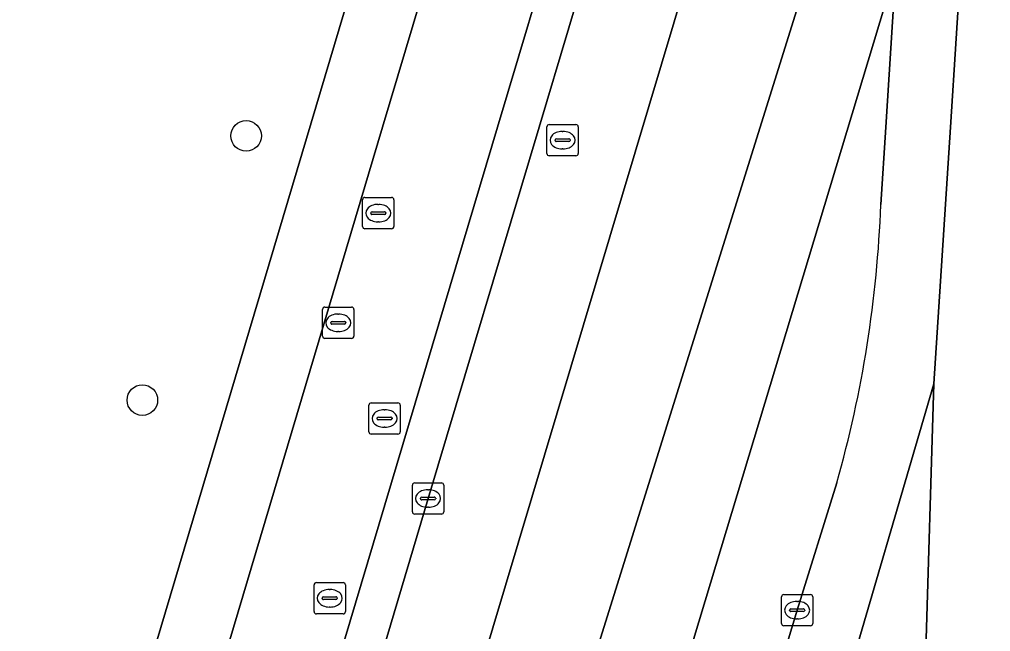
# Model space of a CAD drawing. Extents: x 159817 to 160765, y 380688 to 381638.
# Drawn here: x 160433.05 to 160464.1, y 380983.88 to 381003.45 of the extents above; entities that cross this region are included whole.
import ezdxf

# ---------------------------------------------------------------- set-up
doc = ezdxf.new("R2010")
doc.units = 0
for name, color, linetype in [('IMGEO_Berm_groen', 7, 'Continuous'), ('IMGEO_Boom', 7, 'Continuous'), ('IMGEO_Fietspad_gesloten', 7, 'Continuous'), ('IMGEO_Grasland_overig', 7, 'Continuous'), ('IMGEO_Kolk', 7, 'Continuous'), ('IMGEO_Rijbaan_regionaal_gesloten', 7, 'Continuous'), ('IMGEO_Rioolput', 7, 'Continuous'), ('IMGEO_Verkeerseiland_open', 7, 'Continuous'), ('IMGEO_Voetpad_open', 7, 'Continuous')]:
    doc.layers.add(name, color=color, linetype=linetype)

msp = doc.modelspace()

# ---------------------------------------------------------------- linework, layer by layer
at = {"layer": 'IMGEO_Berm_groen'}
for points in [[(160459.203, 380981.268), (160462.287, 380991.799), (160462.816, 381000), (160463.73, 381014.188), (160462, 381014.473)], [(160461.31, 381008.986), (160461.235, 381007.739), (160461.067, 381005.062), (160460.748, 381000), (160460.592, 380997.527)], [(160459.182, 380988.633), (160457.918, 380984.56), (160451.425, 380963.063), (160447.785, 380950.845), (160452.171, 380940.037), (160452.418, 380941.003), (160454.358, 380948.631)]]:
    msp.add_lwpolyline(points, dxfattribs=at)
msp.add_arc((160423.115, 380998.91), 37.502, 344.096, 357.8873, dxfattribs=at)
at = {"layer": 'IMGEO_Boom'}
for centre in [(160440.299, 380999.722), (160436.982, 380991.276)]:
    msp.add_circle(centre, 0.489, dxfattribs=at)
at = {"layer": 'IMGEO_Fietspad_gesloten'}
for points in [[(160450.637, 381017.472), (160449.427, 381014.696), (160448.292, 381011.77), (160447.353, 381009.038), (160444.659, 381000), (160427.763, 380943.321), (160426.813, 380940.474), (160426.108, 380938.6), (160425.296, 380936.759), (160424, 380934.038), (160423.044, 380932.278), (160421.998, 380930.129), (160421.756, 380929.632)], [(160430.556, 380940.447), (160448.338, 381000), (160450.353, 381006.75), (160450.925, 381008.841), (160450.688, 381008.899), (160451.738, 381011.998), (160452.748, 381014.512)]]:
    msp.add_lwpolyline(points, dxfattribs=at)
at = {"layer": 'IMGEO_Grasland_overig'}
msp.add_lwpolyline([(160424.831, 380939.775), (160426.044, 380945.334), (160445.508, 381010.666)], dxfattribs=at)
at = {"layer": 'IMGEO_Kolk'}
for p, q in [((160445.617, 380987.704), (160445.617, 380988.556)), ((160445.692, 380988.63), (160446.544, 380988.63)), ((160446.618, 380988.556), (160446.618, 380987.704)), ((160445.876, 380988.124), (160445.876, 380988.136)), ((160445.919, 380988.173), (160446.317, 380988.173)), ((160446.105, 380988.41), (160446.13, 380988.41)), ((160446.36, 380988.136), (160446.36, 380988.124)), ((160446.314, 380988.087), (160445.916, 380988.087)), ((160446.128, 380987.85), (160446.103, 380987.85)), ((160446.544, 380987.63), (160445.692, 380987.63)), ((160457.492, 380985.059), (160458.344, 380985.059)), ((160457.417, 380984.133), (160457.417, 380984.985)), ((160457.905, 380984.839), (160457.93, 380984.839)), ((160458.418, 380984.985), (160458.418, 380984.133)), ((160457.676, 380984.553), (160457.676, 380984.565)), ((160458.114, 380984.516), (160457.716, 380984.516)), ((160457.719, 380984.602), (160458.117, 380984.602)), ((160458.16, 380984.565), (160458.16, 380984.553)), ((160457.928, 380984.279), (160457.903, 380984.279)), ((160458.344, 380984.059), (160457.492, 380984.059))]:
    msp.add_line(p, q, dxfattribs=at)
for points in [[(160445.617, 380987.704), (160445.617, 380988.556)], [(160445.692, 380988.63), (160446.544, 380988.63)], [(160446.618, 380988.556), (160446.618, 380987.704)], [(160446.544, 380987.63), (160445.692, 380987.63)], [(160457.492, 380985.059), (160458.344, 380985.059)], [(160457.417, 380984.133), (160457.417, 380984.985)], [(160458.418, 380984.985), (160458.418, 380984.133)], [(160458.344, 380984.059), (160457.492, 380984.059)]]:
    msp.add_lwpolyline(points, dxfattribs=at)
for centre, radius, start, end in [((160445.694, 380988.554), 0.0765, 91.552, 178.448), ((160445.694, 380988.554), 0.0765, 91.552, 178.448), ((160446.542, 380988.554), 0.0765, 1.552, 88.448), ((160446.542, 380988.554), 0.0765, 1.552, 88.448), ((160445.916, 380988.133), 0.0403, 85.8775, 175.7526), ((160446.321, 380988.135), 0.0386, 1.7309, 96.639), ((160445.913, 380988.123), 0.0366, 178.938, 274.7102), ((160446.317, 380988.13), 0.043, 264.8664, 352.4533), ((160445.694, 380987.706), 0.0765, 181.552, 268.448), ((160445.694, 380987.706), 0.0765, 181.552, 268.448), ((160446.542, 380987.706), 0.0765, 271.552, 358.448), ((160446.542, 380987.706), 0.0765, 271.552, 358.448), ((160457.494, 380984.983), 0.0765, 91.552, 178.448), ((160457.494, 380984.983), 0.0765, 91.552, 178.448), ((160458.342, 380984.983), 0.0765, 1.552, 88.448), ((160458.342, 380984.983), 0.0765, 1.552, 88.448), ((160457.716, 380984.562), 0.0403, 85.8775, 175.7526), ((160457.713, 380984.552), 0.0366, 178.938, 274.7102), ((160458.117, 380984.559), 0.043, 264.8664, 352.4533), ((160458.121, 380984.564), 0.0386, 1.7309, 96.639), ((160457.494, 380984.135), 0.0765, 181.552, 268.448), ((160457.494, 380984.135), 0.0765, 181.552, 268.448), ((160458.342, 380984.135), 0.0765, 271.552, 358.448), ((160458.342, 380984.135), 0.0765, 271.552, 358.448)]:
    msp.add_arc(centre, radius, start, end, dxfattribs=at)
for centre, major_axis, ratio, start_param, end_param in [((160446.104, 380988.13), (-0.387, 0.002), 0.722429, 4.712389, 7.853982), ((160446.129, 380988.13), (-0.39, 0.002), 0.717154, 1.570796, 4.712389), ((160457.904, 380984.559), (-0.387, 0.002), 0.722429, 4.712389, 7.853982), ((160457.929, 380984.559), (-0.39, 0.002), 0.717154, 1.570796, 4.712389)]:
    msp.add_ellipse(centre, major_axis=major_axis, ratio=ratio, start_param=start_param, end_param=end_param, dxfattribs=at)
at = {"layer": 'IMGEO_Rijbaan_regionaal_gesloten'}
for points in [[(160451.57, 381006.365), (160449.668, 381000), (160446.12, 380988.129), (160439.986, 380967.488), (160433.854, 380946.94), (160431.774, 380940.203), (160429.133, 380931.15), (160428.495, 380928.931), (160431.563, 380928.471), (160460.217, 381024.213)], [(160460.217, 381024.213), (160431.563, 380928.471), (160434.62, 380928.014), (160444.892, 380962.111), (160463.101, 381020.38)], [(160462, 381014.473), (160463.101, 381020.38), (160444.892, 380962.111), (160434.62, 380928.014), (160437.683, 380927.555), (160461.067, 381005.062)], [(160464.101, 381020.289), (160464.01, 381018.979), (160463.957, 381017.816), (160463.73, 381014.188), (160462.816, 381000), (160462.287, 380991.799), (160462.02, 380982.929), (160461.558, 380975.704), (160461.141, 380971.742), (160460.48, 380966.299), (160459.827, 380961.713)], [(160460.592, 380997.527), (160460.748, 381000), (160461.067, 381005.062), (160437.683, 380927.555), (160440.746, 380927.096), (160445.582, 380943.45), (160447.785, 380950.845), (160451.425, 380963.063), (160457.918, 380984.56)], [(160454.358, 380948.631), (160452.418, 380941.003), (160452.171, 380940.037), (160448.557, 380925.898), (160451.528, 380925.417), (160456.687, 380945.785), (160457.656, 380949.671), (160458.322, 380952.792), (160458.909, 380955.929), (160459.012, 380956.526), (160459.827, 380961.713), (160460.48, 380966.299), (160461.141, 380971.742), (160461.558, 380975.704), (160462.02, 380982.929), (160462.287, 380991.799)], [(160462.287, 380991.799), (160459.203, 380981.268), (160457.602, 380967.358), (160456.944, 380962.398)], [(160457.918, 380984.56), (160459.182, 380988.633)]]:
    msp.add_lwpolyline(points, dxfattribs=at)
msp.add_arc((160423.115, 380998.91), 37.502, 344.096, 357.8873, dxfattribs=at)
at = {"layer": 'IMGEO_Rioolput'}
for p, q in [((160449.917, 380999.16), (160449.917, 381000.012)), ((160449.992, 381000.086), (160450.844, 381000.086)), ((160450.918, 381000.012), (160450.918, 380999.16)), ((160450.219, 380999.629), (160450.617, 380999.629)), ((160450.405, 380999.866), (160450.43, 380999.866)), ((160450.176, 380999.58), (160450.176, 380999.592)), ((160450.614, 380999.543), (160450.216, 380999.543)), ((160450.66, 380999.592), (160450.66, 380999.58)), ((160450.844, 380999.086), (160449.992, 380999.086)), ((160450.428, 380999.306), (160450.403, 380999.306)), ((160444.024, 380996.828), (160444.024, 380997.68)), ((160444.099, 380997.754), (160444.951, 380997.754)), ((160444.512, 380997.534), (160444.537, 380997.534)), ((160445.025, 380997.68), (160445.025, 380996.828)), ((160444.283, 380997.248), (160444.283, 380997.26)), ((160444.721, 380997.211), (160444.323, 380997.211)), ((160444.326, 380997.297), (160444.724, 380997.297)), ((160444.767, 380997.26), (160444.767, 380997.248)), ((160444.535, 380996.974), (160444.51, 380996.974)), ((160444.951, 380996.754), (160444.099, 380996.754)), ((160442.744, 380993.322), (160442.744, 380994.174)), ((160442.819, 380994.248), (160443.671, 380994.248)), ((160443.745, 380994.174), (160443.745, 380993.322)), ((160443.003, 380993.742), (160443.003, 380993.754)), ((160443.046, 380993.791), (160443.444, 380993.791)), ((160443.232, 380994.028), (160443.257, 380994.028)), ((160443.487, 380993.754), (160443.487, 380993.742)), ((160443.441, 380993.705), (160443.043, 380993.705)), ((160443.255, 380993.468), (160443.23, 380993.468)), ((160443.671, 380993.248), (160442.819, 380993.248)), ((160444.225, 380990.262), (160444.225, 380991.114)), ((160444.3, 380991.188), (160445.152, 380991.188)), ((160444.713, 380990.968), (160444.738, 380990.968)), ((160445.226, 380991.114), (160445.226, 380990.262)), ((160444.484, 380990.682), (160444.484, 380990.694)), ((160444.922, 380990.645), (160444.524, 380990.645)), ((160444.527, 380990.731), (160444.925, 380990.731)), ((160444.968, 380990.694), (160444.968, 380990.682)), ((160444.736, 380990.408), (160444.711, 380990.408)), ((160445.152, 380990.188), (160444.3, 380990.188)), ((160442.472, 380984.514), (160442.472, 380985.366)), ((160442.547, 380985.44), (160443.399, 380985.44)), ((160443.473, 380985.366), (160443.473, 380984.514)), ((160442.96, 380985.22), (160442.985, 380985.22)), ((160442.731, 380984.934), (160442.731, 380984.946)), ((160443.169, 380984.897), (160442.771, 380984.897)), ((160442.774, 380984.983), (160443.172, 380984.983)), ((160443.215, 380984.946), (160443.215, 380984.934)), ((160443.399, 380984.44), (160442.547, 380984.44)), ((160442.983, 380984.66), (160442.958, 380984.66))]:
    msp.add_line(p, q, dxfattribs=at)
for points in [[(160449.917, 380999.16), (160449.917, 381000.012)], [(160449.992, 381000.086), (160450.844, 381000.086)], [(160450.918, 381000.012), (160450.918, 380999.16)], [(160450.844, 380999.086), (160449.992, 380999.086)], [(160444.024, 380996.828), (160444.024, 380997.68)], [(160444.099, 380997.754), (160444.951, 380997.754)], [(160445.025, 380997.68), (160445.025, 380996.828)], [(160444.951, 380996.754), (160444.099, 380996.754)], [(160442.744, 380993.322), (160442.744, 380994.174)], [(160442.819, 380994.248), (160443.671, 380994.248)], [(160443.745, 380994.174), (160443.745, 380993.322)], [(160443.671, 380993.248), (160442.819, 380993.248)], [(160444.225, 380990.262), (160444.225, 380991.114)], [(160444.3, 380991.188), (160445.152, 380991.188)], [(160445.226, 380991.114), (160445.226, 380990.262)], [(160445.152, 380990.188), (160444.3, 380990.188)], [(160442.472, 380984.514), (160442.472, 380985.366)], [(160442.547, 380985.44), (160443.399, 380985.44)], [(160443.473, 380985.366), (160443.473, 380984.514)], [(160443.399, 380984.44), (160442.547, 380984.44)]]:
    msp.add_lwpolyline(points, dxfattribs=at)
for centre, radius, start, end in [((160449.994, 381000.01), 0.0765, 91.552, 178.448), ((160449.994, 381000.01), 0.0765, 91.552, 178.448), ((160450.842, 381000.01), 0.0765, 1.552, 88.448), ((160450.842, 381000.01), 0.0765, 1.552, 88.448), ((160450.216, 380999.589), 0.0403, 85.8775, 175.7526), ((160450.621, 380999.591), 0.0386, 1.7309, 96.639), ((160450.213, 380999.579), 0.0366, 178.938, 274.7102), ((160450.617, 380999.586), 0.043, 264.8664, 352.4533), ((160449.994, 380999.162), 0.0765, 181.552, 268.448), ((160449.994, 380999.162), 0.0765, 181.552, 268.448), ((160450.842, 380999.162), 0.0765, 271.552, 358.448), ((160450.842, 380999.162), 0.0765, 271.552, 358.448), ((160444.101, 380997.678), 0.0765, 91.552, 178.448), ((160444.101, 380997.678), 0.0765, 91.552, 178.448), ((160444.949, 380997.678), 0.0765, 1.552, 88.448), ((160444.949, 380997.678), 0.0765, 1.552, 88.448), ((160444.323, 380997.257), 0.0403, 85.8775, 175.7526), ((160444.32, 380997.247), 0.0366, 178.938, 274.7102), ((160444.724, 380997.254), 0.043, 264.8664, 352.4533), ((160444.728, 380997.259), 0.0386, 1.7309, 96.639), ((160444.101, 380996.83), 0.0765, 181.552, 268.448), ((160444.101, 380996.83), 0.0765, 181.552, 268.448), ((160444.949, 380996.83), 0.0765, 271.552, 358.448), ((160444.949, 380996.83), 0.0765, 271.552, 358.448), ((160442.821, 380994.172), 0.0765, 91.552, 178.448), ((160442.821, 380994.172), 0.0765, 91.552, 178.448), ((160443.669, 380994.172), 0.0765, 1.552, 88.448), ((160443.669, 380994.172), 0.0765, 1.552, 88.448), ((160443.043, 380993.751), 0.0403, 85.8775, 175.7526), ((160443.04, 380993.741), 0.0366, 178.938, 274.7102), ((160443.444, 380993.748), 0.043, 264.8664, 352.4533), ((160443.448, 380993.753), 0.0386, 1.7309, 96.639), ((160442.821, 380993.324), 0.0765, 181.552, 268.448), ((160442.821, 380993.324), 0.0765, 181.552, 268.448), ((160443.669, 380993.324), 0.0765, 271.552, 358.448), ((160443.669, 380993.324), 0.0765, 271.552, 358.448), ((160444.302, 380991.112), 0.0765, 91.552, 178.448), ((160444.302, 380991.112), 0.0765, 91.552, 178.448), ((160445.15, 380991.112), 0.0765, 1.552, 88.448), ((160445.15, 380991.112), 0.0765, 1.552, 88.448), ((160444.524, 380990.691), 0.0403, 85.8775, 175.7526), ((160444.521, 380990.681), 0.0366, 178.938, 274.7102), ((160444.925, 380990.688), 0.043, 264.8664, 352.4533), ((160444.929, 380990.693), 0.0386, 1.7309, 96.639), ((160444.302, 380990.264), 0.0765, 181.552, 268.448), ((160444.302, 380990.264), 0.0765, 181.552, 268.448), ((160445.15, 380990.264), 0.0765, 271.552, 358.448), ((160445.15, 380990.264), 0.0765, 271.552, 358.448), ((160442.549, 380985.364), 0.0765, 91.552, 178.448), ((160442.549, 380985.364), 0.0765, 91.552, 178.448), ((160443.397, 380985.364), 0.0765, 1.552, 88.448), ((160443.397, 380985.364), 0.0765, 1.552, 88.448), ((160442.771, 380984.943), 0.0403, 85.8775, 175.7526), ((160442.768, 380984.933), 0.0366, 178.938, 274.7102), ((160443.172, 380984.94), 0.043, 264.8664, 352.4533), ((160443.176, 380984.945), 0.0386, 1.7309, 96.639), ((160442.549, 380984.516), 0.0765, 181.552, 268.448), ((160442.549, 380984.516), 0.0765, 181.552, 268.448), ((160443.397, 380984.516), 0.0765, 271.552, 358.448), ((160443.397, 380984.516), 0.0765, 271.552, 358.448)]:
    msp.add_arc(centre, radius, start, end, dxfattribs=at)
for centre, major_axis, ratio, start_param, end_param in [((160450.404, 380999.586), (-0.387, 0.002), 0.722429, 4.712389, 7.853982), ((160450.429, 380999.586), (-0.39, 0.002), 0.717154, 1.570796, 4.712389), ((160444.511, 380997.254), (-0.387, 0.002), 0.722429, 4.712389, 7.853982), ((160444.536, 380997.254), (-0.39, 0.002), 0.717154, 1.570796, 4.712389), ((160443.231, 380993.748), (-0.387, 0.002), 0.722429, 4.712389, 7.853982), ((160443.256, 380993.748), (-0.39, 0.002), 0.717154, 1.570796, 4.712389), ((160444.712, 380990.688), (-0.387, 0.002), 0.722429, 4.712389, 7.853982), ((160444.737, 380990.688), (-0.39, 0.002), 0.717154, 1.570796, 4.712389), ((160442.959, 380984.94), (-0.387, 0.002), 0.722429, 4.712389, 7.853982), ((160442.984, 380984.94), (-0.39, 0.002), 0.717154, 1.570796, 4.712389)]:
    msp.add_ellipse(centre, major_axis=major_axis, ratio=ratio, start_param=start_param, end_param=end_param, dxfattribs=at)
at = {"layer": 'IMGEO_Verkeerseiland_open'}
msp.add_lwpolyline([(160433.854, 380946.94), (160439.986, 380967.488), (160446.12, 380988.129), (160449.668, 381000), (160451.57, 381006.365), (160450.353, 381006.75), (160448.338, 381000), (160430.556, 380940.447), (160431.774, 380940.203)], close=True, dxfattribs=at)
at = {"layer": 'IMGEO_Voetpad_open'}
for points in [[(160421.756, 380929.632), (160421.998, 380930.129), (160423.044, 380932.278), (160424, 380934.038), (160425.296, 380936.759), (160426.108, 380938.6), (160426.813, 380940.474), (160427.763, 380943.321), (160444.659, 381000), (160447.353, 381009.038), (160448.292, 381011.77), (160449.427, 381014.696), (160450.637, 381017.472)], [(160445.508, 381010.666), (160426.044, 380945.334), (160424.831, 380939.775)]]:
    msp.add_lwpolyline(points, dxfattribs=at)

doc.saveas('drawing.dxf')
